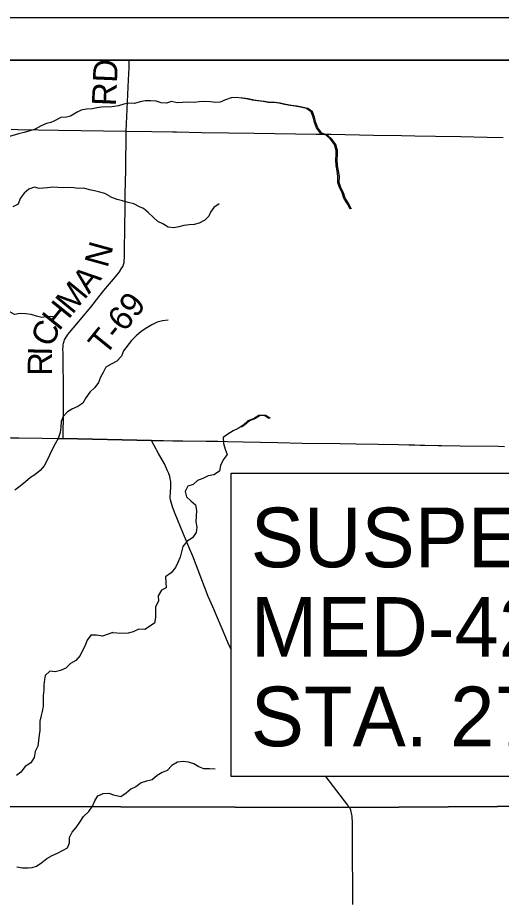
# Model space of a CAD drawing. Extents: x 0 to 34, y 0 to 22.
# Drawn here: x 16.492 to 17.627, y 8.496 to 10.565 of the extents above; entities that cross this region are included whole.
import ezdxf

# ---------------------------------------------------------------- set-up
doc = ezdxf.new("R2010")
doc.units = 0
for name, color, linetype in [('GM_X_County_Road', 7, 'Continuous'), ('GM_X_Minor_River', 7, 'Continuous'), ('GM_X_Rail_Line', 7, 'Continuous'), ('GM_X_Township_Road', 7, 'Continuous'), ('GM_X_Township_Road_Text', 7, 'Continuous'), ('SH_Data', 7, 'Continuous'), ('SH_Text', 7, 'Continuous')]:
    doc.layers.add(name, color=color, linetype=linetype)

msp = doc.modelspace()

# ---------------------------------------------------------------- linework, layer by layer
at = {"layer": 'GM_X_County_Road'}
msp.add_line((16.5983, 9.5768), (16.806, 9.5725), dxfattribs=at)
for points in [[(15.8135, 9.5941), (15.8312, 9.5936), (15.869, 9.5927), (15.9092, 9.5918), (15.9637, 9.5903), (16.1075, 9.587), (16.2613, 9.5837), (16.2871, 9.5831), (16.3522, 9.5814), (16.3811, 9.5809), (16.4197, 9.5802), (16.4766, 9.579), (16.4895, 9.5787), (16.4949, 9.5786), (16.549, 9.5777), (16.5865, 9.577), (16.5983, 9.5768)], [(16.806, 9.5725), (16.8342, 9.5724), (16.856, 9.572), (16.8739, 9.5719)], [(16.8739, 9.5719), (16.8798, 9.5718), (16.9346, 9.5709), (16.9618, 9.5705), (16.9835, 9.5699), (17.0211, 9.5689), (17.1023, 9.5674), (17.1596, 9.5665), (17.249, 9.5651), (17.2866, 9.5645), (17.3393, 9.5637), (17.3862, 9.5628), (17.4098, 9.5624), (17.424, 9.5622), (17.4369, 9.5618), (17.4476, 9.5615), (17.4793, 9.561), (17.4869, 9.5609), (17.5307, 9.5602), (17.6209, 9.5588), (17.6351, 9.5586)]]:
    msp.add_lwpolyline(points, dxfattribs=at)
at = {"layer": 'GM_X_Minor_River'}
for points in [[(17.2723, 10.1155), (17.2661, 10.1277), (17.2573, 10.1413), (17.2535, 10.1538), (17.247, 10.166), (17.2435, 10.1781), (17.2438, 10.1918), (17.2415, 10.2055), (17.2395, 10.2176), (17.2384, 10.2309), (17.2394, 10.2438), (17.2394, 10.2533), (17.2356, 10.267), (17.226, 10.2795), (17.2157, 10.2886), (17.2024, 10.2939), (17.1936, 10.306), (17.1886, 10.3189), (17.1855, 10.331), (17.1809, 10.3439), (17.1698, 10.3511), (17.1561, 10.3549), (17.1435, 10.3568), (17.1317, 10.3586), (17.118, 10.3605), (17.1051, 10.3643), (17.0929, 10.3657), (17.0799, 10.3657), (17.0678, 10.3676), (17.0548, 10.3694), (17.0426, 10.3713), (17.0293, 10.3739), (17.0171, 10.3754), (17.0053, 10.3773), (16.9931, 10.3765), (16.9798, 10.3719), (16.9669, 10.3662), (16.9574, 10.3654), (16.9445, 10.3672), (16.9315, 10.3676), (16.9182, 10.3672), (16.9061, 10.3656), (16.8935, 10.3663), (16.879, 10.3655), (16.8661, 10.3651), (16.8532, 10.3677), (16.841, 10.3643), (16.8288, 10.365), (16.8166, 10.3684), (16.8044, 10.3695), (16.7915, 10.3695), (16.7793, 10.3672), (16.7657, 10.3633), (16.7531, 10.3637), (16.7409, 10.3617), (16.7284, 10.3575), (16.7079, 10.355)], [(17.2755, 10.1155), (17.2694, 10.1277), (17.2606, 10.1413), (17.2568, 10.1538), (17.2502, 10.166), (17.2468, 10.1781), (17.2471, 10.1918), (17.2448, 10.2055), (17.2428, 10.2176), (17.2416, 10.2309), (17.2427, 10.2438), (17.2427, 10.2533), (17.2388, 10.267), (17.2293, 10.2795), (17.219, 10.2886), (17.2056, 10.2939), (17.1968, 10.306), (17.1918, 10.3189), (17.1887, 10.331), (17.1841, 10.3439), (17.1731, 10.3511), (17.1593, 10.3549), (17.1468, 10.3568), (17.135, 10.3586), (17.1213, 10.3605), (17.1083, 10.3643), (17.0961, 10.3657), (17.0832, 10.3657), (17.071, 10.3676), (17.0581, 10.3694), (17.0459, 10.3713), (17.0326, 10.3739), (17.0204, 10.3754), (17.0169, 10.376)], [(16.7078, 10.3549), (16.6983, 10.3552), (16.6888, 10.3547), (16.6778, 10.3528), (16.6675, 10.3504), (16.6535, 10.3503), (16.641, 10.3479), (16.6311, 10.3429), (16.616, 10.3337), (16.6065, 10.3313), (16.5928, 10.3301), (16.5796, 10.3231), (16.5694, 10.3189), (16.5591, 10.3165), (16.5466, 10.3111), (16.5326, 10.303), (16.5201, 10.2991), (16.5072, 10.2952), (16.4939, 10.2917), (16.4647, 10.2831)], [(16.7087, 10.1449), (16.6967, 10.1518), (16.6848, 10.1555), (16.6719, 10.1585), (16.6605, 10.1603), (16.6471, 10.1644), (16.635, 10.1635), (16.6228, 10.1657), (16.611, 10.1664), (16.5981, 10.1651), (16.5863, 10.1662), (16.5741, 10.1668), (16.5616, 10.1656), (16.5521, 10.1644), (16.5426, 10.1639), (16.5312, 10.1669), (16.5179, 10.1622), (16.5069, 10.1526), (16.4979, 10.1404), (16.4931, 10.1271), (16.4802, 10.1209)], [(16.9652, 10.128), (16.9523, 10.1188), (16.9447, 10.1082), (16.9409, 10.0987), (16.9311, 10.0891), (16.9178, 10.0826), (16.906, 10.0792), (16.8946, 10.0788), (16.8816, 10.0768), (16.8702, 10.0741), (16.8581, 10.0718), (16.8455, 10.0733), (16.8329, 10.0805), (16.8207, 10.0862), (16.8097, 10.0964), (16.7978, 10.1074), (16.7871, 10.1168), (16.7776, 10.121), (16.7643, 10.1274), (16.7513, 10.1312), (16.738, 10.1349), (16.725, 10.1383), (16.7089, 10.1445)], [(16.5753, 9.8627), (16.5631, 9.8634), (16.5483, 9.8614), (16.5361, 9.8643), (16.5231, 9.8677), (16.5102, 9.8695), (16.4973, 9.8701), (16.4847, 9.8681), (16.4717, 9.8752), (16.4581, 9.8759), (16.4463, 9.877), (16.4326, 9.8769), (16.4197, 9.8764), (16.4068, 9.8732), (16.3939, 9.8663), (16.3814, 9.8578), (16.3689, 9.8509), (16.3572, 9.8424), (16.3443, 9.8385), (16.3311, 9.8335), (16.3174, 9.8285), (16.3045, 9.8265), (16.2752, 9.8253)], [(16.8452, 9.8549), (16.8315, 9.8533), (16.8193, 9.8499), (16.8064, 9.8438), (16.7947, 9.8369), (16.7821, 9.8281), (16.77, 9.8182), (16.7594, 9.8068), (16.7404, 9.7832), (16.7355, 9.7703), (16.7246, 9.7589), (16.711, 9.7514)], [(16.711, 9.7516), (16.6991, 9.7445), (16.6927, 9.7321), (16.6864, 9.7207), (16.6815, 9.7088), (16.6729, 9.6966), (16.6612, 9.6855), (16.6518, 9.6729), (16.6451, 9.6599), (16.6334, 9.6518), (16.6209, 9.6468), (16.6084, 9.6399), (16.5986, 9.6291), (16.5938, 9.6166), (16.5931, 9.6036), (16.5913, 9.5911), (16.5869, 9.5774), (16.5798, 9.5644), (16.5738, 9.5529), (16.5671, 9.5396), (16.5611, 9.5266), (16.554, 9.5133), (16.5446, 9.5018), (16.5318, 9.4918), (16.5219, 9.4856), (16.5102, 9.4757), (16.4978, 9.4653), (16.4853, 9.4561)], [(17.0816, 9.6242), (17.0713, 9.6314), (17.0576, 9.631), (17.0451, 9.6234), (17.0325, 9.6188), (17.0211, 9.6085), (17.0094, 9.6009), (16.9976, 9.5947), (16.9851, 9.5871), (16.9741, 9.5791), (16.9749, 9.5654), (16.9791, 9.5522), (16.9834, 9.5393), (16.9743, 9.5271), (16.9682, 9.5141), (16.966, 9.5005), (16.9523, 9.4917), (16.939, 9.4898), (16.9265, 9.4836), (16.9143, 9.4783), (16.9037, 9.4691), (16.8916, 9.4649), (16.8851, 9.4531), (16.8882, 9.4402), (16.8985, 9.4311), (16.9096, 9.4217), (16.9119, 9.408), (16.9108, 9.3951), (16.9101, 9.3814), (16.9128, 9.3689), (16.9106, 9.3564), (16.9019, 9.3438), (16.8898, 9.3358), (16.8799, 9.324), (16.8765, 9.3114), (16.8735, 9.2985), (16.8675, 9.286), (16.8622, 9.2746), (16.852, 9.2616), (16.8387, 9.2521), (16.8395, 9.2392), (16.8407, 9.2266), (16.8297, 9.2209), (16.8214, 9.208), (16.8222, 9.1955), (16.8154, 9.1818), (16.8154, 9.1696), (16.8151, 9.1567), (16.8129, 9.1434), (16.7901, 9.1289), (16.776, 9.1296), (16.7631, 9.1235), (16.7509, 9.1201), (16.7372, 9.1196), (16.7145, 9.1211)], [(17.0849, 9.6242), (17.0746, 9.6314), (17.0609, 9.631), (17.0483, 9.6234), (17.0358, 9.6188), (17.0244, 9.6085), (17.0169, 9.6036)], [(16.7152, 9.1215), (16.7046, 9.1176), (16.6909, 9.1133), (16.6772, 9.1159), (16.6632, 9.1158), (16.6553, 9.1039), (16.6508, 9.094), (16.6389, 9.0681), (16.6283, 9.0562), (16.6162, 9.0493), (16.6049, 9.0378), (16.5924, 9.0327), (16.5799, 9.0292), (16.567, 9.031), (16.5564, 9.0207), (16.555, 9.0112), (16.5536, 8.999), (16.5529, 8.9868), (16.5515, 8.9743), (16.5517, 8.9492), (16.5496, 8.9363), (16.547, 8.9267), (16.5441, 8.9138), (16.5441, 8.9043), (16.5435, 8.8921), (16.5424, 8.8819), (16.5389, 8.8552), (16.5325, 8.8423), (16.5307, 8.8282), (16.5229, 8.8163), (16.5096, 8.8075), (16.4991, 8.7941), (16.4893, 8.7861)], [(16.9557, 8.8008), (16.942, 8.8016), (16.9291, 8.8019), (16.9173, 8.8064), (16.905, 8.814), (16.8932, 8.8178), (16.8803, 8.8189), (16.8674, 8.8173), (16.8537, 8.8101), (16.8431, 8.7979), (16.8309, 8.7937), (16.8192, 8.7864), (16.8074, 8.7765), (16.7945, 8.7731), (16.7816, 8.7688), (16.7694, 8.7593), (16.7573, 8.754), (16.7463, 8.7448), (16.7342, 8.7364), (16.7167, 8.7404)], [(16.4901, 8.5718), (16.503, 8.57), (16.5167, 8.5697), (16.5262, 8.5706), (16.5357, 8.5733), (16.5482, 8.5818), (16.5603, 8.5914), (16.5724, 8.5987), (16.5853, 8.6041), (16.597, 8.6099), (16.6088, 8.6169), (16.6136, 8.6279), (16.6135, 8.6405), (16.6195, 8.6531), (16.6293, 8.6642), (16.6376, 8.6765), (16.6466, 8.6902), (16.6591, 8.7017), (16.6673, 8.7144), (16.6729, 8.727), (16.6801, 8.7384), (16.6922, 8.7439), (16.7055, 8.7447), (16.7169, 8.7408)]]:
    msp.add_lwpolyline(points, dxfattribs=at)
at = {"layer": 'GM_X_Rail_Line'}
msp.add_lwpolyline([(20.5433, 10.4647), (15.8135, 10.4647), (15.8135, 8.7139), (16.1653, 8.7131), (16.4652, 8.7133), (17.2709, 8.7114), (17.9656, 8.7159), (18.1069, 8.7167), (19.0111, 8.7263), (19.2746, 8.7302), (19.6659, 8.7321), (19.9266, 8.7325), (20.1506, 8.7322), (20.3472, 8.7326), (20.5292, 8.7328), (20.535, 9.5999), (20.5348, 9.6651)], close=True, dxfattribs=at)
msp.add_lwpolyline([(17.9656, 8.7159), (17.2709, 8.7114), (16.4652, 8.7133), (16.1653, 8.7131), (15.8135, 8.7139), (15.8135, 3.7571), (15.8234, 3.757), (15.8578, 3.7566), (15.9757, 3.7542), (16.0223, 3.7529), (16.0658, 3.7522), (16.0937, 3.7518), (16.1278, 3.7511), (16.1806, 3.7499), (16.2054, 3.7494), (16.2425, 3.7488), (16.2641, 3.7483), (16.2861, 3.748), (16.3139, 3.7477), (16.3606, 3.7472), (16.4195, 3.7465), (16.438, 3.7464), (17.4277, 3.7348), (17.7194, 3.7358)], dxfattribs=at)
at = {"layer": 'GM_X_Township_Road'}
for p, q in [((16.806, 9.5725), (16.5983, 9.5768)), ((17.2668, 8.7169), (17.2155, 8.7839)), ((17.268, 8.7153), (17.2668, 8.7169))]:
    msp.add_line(p, q, dxfattribs=at)
for points in [[(16.5983, 9.5768), (16.5991, 9.6423), (16.5992, 9.6884), (16.5985, 9.7682), (16.5984, 9.7773), (16.5982, 9.7868), (16.5983, 9.7911), (16.5986, 9.7961), (16.5995, 9.8008), (16.6008, 9.8054), (16.6021, 9.8087), (16.604, 9.8127), (16.607, 9.8174), (16.6096, 9.8211), (16.6633, 9.8855), (16.682, 9.9095), (16.6941, 9.9244), (16.7074, 9.9397), (16.7216, 9.9562), (16.7306, 9.968), (16.7367, 9.9772), (16.7391, 9.9817), (16.7404, 9.9858), (16.7415, 9.9902), (16.7421, 9.9942), (16.7426, 10.0007), (16.7428, 10.0061), (16.7429, 10.0311), (16.743, 10.0586), (16.7433, 10.0751), (16.7439, 10.1161), (16.7445, 10.1516), (16.7454, 10.2068), (16.7467, 10.2981), (16.752, 10.4191), (16.7532, 10.4469), (16.7537, 10.4634), (16.7538, 10.4647)], [(16.4764, 10.3027), (16.4918, 10.3024), (16.5879, 10.3009), (16.7467, 10.2981), (16.8065, 10.2972), (16.8557, 10.2965), (16.8644, 10.2964), (16.9234, 10.295), (16.9874, 10.2945), (17.0467, 10.2939), (17.1922, 10.2915), (17.2269, 10.2909), (17.2946, 10.2897), (17.327, 10.2893), (17.3927, 10.2881), (17.4241, 10.2875), (17.4724, 10.2868), (17.532, 10.2857), (17.5942, 10.2844), (17.6316, 10.2837)], [(16.9936, 9.0804), (16.9914, 9.0854), (16.9861, 9.0968), (16.9802, 9.1101), (16.9496, 9.1822), (16.9392, 9.2067), (16.9152, 9.2681), (16.9029, 9.3007), (16.8951, 9.3192), (16.8796, 9.3562), (16.8615, 9.4002), (16.8575, 9.4102), (16.855, 9.4169), (16.8535, 9.4219), (16.8521, 9.4274), (16.8508, 9.4335), (16.8502, 9.4379), (16.8505, 9.4516), (16.851, 9.4618), (16.8514, 9.4695), (16.8511, 9.4762), (16.8502, 9.4823), (16.849, 9.4881), (16.8466, 9.4949), (16.8439, 9.501), (16.8362, 9.5174), (16.8221, 9.5421), (16.8119, 9.5606), (16.8091, 9.5663), (16.806, 9.5725)], [(17.2784, 8.4836), (17.2778, 8.6369), (17.278, 8.6609), (17.2775, 8.6796), (17.2773, 8.685), (17.2771, 8.688), (17.2768, 8.691), (17.2764, 8.6943), (17.2757, 8.698), (17.2749, 8.7014), (17.2736, 8.7051), (17.273, 8.7069), (17.2721, 8.7087), (17.2712, 8.7105), (17.2701, 8.7123), (17.268, 8.7153)]]:
    msp.add_lwpolyline(points, dxfattribs=at)
at = {"layer": 'SH_Data'}
for p, q in [((15.7135, 10.5647), (26.49, 10.5647)), ((15.8135, 10.4647), (22.6135, 10.4647))]:
    msp.add_line(p, q, dxfattribs=at)
at = {"layer": 'SH_Text'}
msp.add_lwpolyline([(16.9934, 9.4956), (18.7818, 9.4956), (18.7818, 8.7839), (16.9934, 8.7839)], close=True, dxfattribs=at)

# ---------------------------------------------------------------- texts
at = {"layer": 'GM_X_Township_Road_Text'}
for s, height, rotation, p in [('RD', 0.05682, 87.5323, (16.7225, 10.3564)), ('N', 0.0568, 74.5751, (16.7026, 9.9758)), ('A', 0.0568, 50.7485, (16.6592, 9.9143)), ('M', 0.0568, 50.7583, (16.6202, 9.8666)), ('T-69', 0.05682, 51.0091, (16.6973, 9.7693)), ('H', 0.0568, 51.0321, (16.5888, 9.8277)), ('C', 0.0568, 65.771, (16.5717, 9.7885)), ('R', 0.0568, 89.8966, (16.5724, 9.7246)), ('I', 0.0568, 88.8016, (16.5725, 9.771))]:
    msp.add_text(s, height=height, rotation=rotation, dxfattribs=at).set_placement(p)
at = {"layer": 'SH_Text'}
for s, p in [('SUSPEND PROJECT', (17.0389, 9.2749)), ('MED-42-7.13', (17.0389, 9.0649)), ('STA. 276+67', (17.0389, 8.8549))]:
    msp.add_text(s, height=0.14, dxfattribs=at).set_placement(p)

doc.saveas('drawing.dxf')
